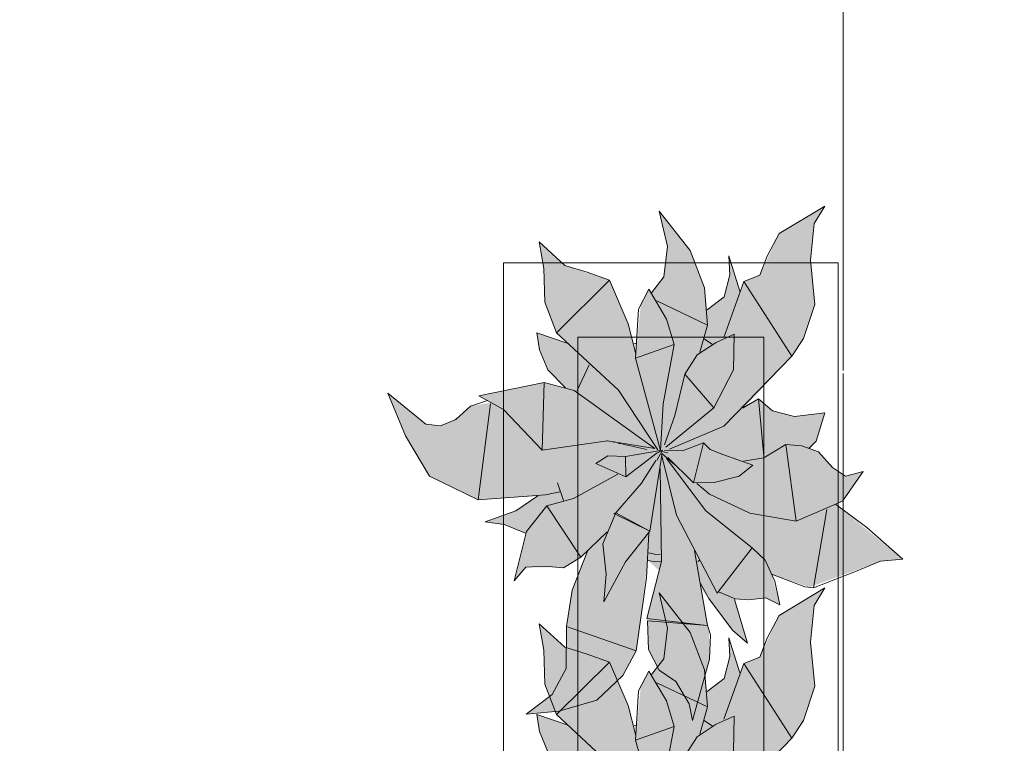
# Model space of a CAD drawing. Header units: millimetres. Extents: x -59761 to 112741, y -57975 to 46221.
# Tile 342 of 421: x 74743 to 76067, y -33378 to -32406. Entities that reach past the tile are written whole.
import ezdxf

# ---------------------------------------------------------------- set-up
doc = ezdxf.new("R2010")
doc.units = ezdxf.units.MM
doc.linetypes.add('короткая штриховая', pattern=[282.222222, 141.111111, -141.111111])
doc.linetypes.add('Штриховая', pattern=[564.444447, 282.222223, -282.222223])
for name, color, linetype in [('Интерьер - Мебель', 7, 'Continuous'), ('Элемент модели - Границы зон', 7, 'Continuous'), ('Элемент Модели - Зона', 7, 'Continuous')]:
    doc.layers.add(name, color=color, linetype=linetype)

msp = doc.modelspace()

# ---------------------------------------------------------------- hatches: boundary and pattern name
at = {"layer": 'Интерьер - Мебель', "linetype": 'Continuous', "lineweight": 0}
for points in [[(75238.13, -32908.1), (75261.57, -32965.35), (75294.14, -33019.67), (75359.54, -33051.53), (75439.45, -33046.14), (75411.7, -33064.9), (75368.65, -33080.98), (75394.53, -33084.62), (75423.13, -33096.25), (75408, -33160.39), (75423.53, -33141.78), (75466.35, -33142.07), (75473.91, -33142.67), (75497.33, -33128.35), (75506.28, -33120.3), (75485.77, -33174.2), (75479.27, -33214.99), (75477.86, -33271.08), (75458.84, -33312.81), (75424.09, -33339.29), (75467.88, -33335.47), (75519.1, -33320.76), (75553.79, -33287.48), (75571.8, -33254.44), (75587.5, -33132.66), (75602.77, -33146.56), (75586.11, -33210.66), (75588.14, -33252.61), (75602.47, -33280.4), (75625.18, -33295.27), (75642.8, -33325.41), (75647.59, -33347.73), (75670.37, -33265.45), (75669.67, -33226.47), (75658.9, -33170.01), (75697.5, -33221.78), (75721.52, -33243.93), (75704.61, -33184.6), (75734.54, -33184.38), (75746.14, -33183.21), (75764.87, -33192.54), (75753.77, -33151.13), (75804.39, -33168.8), (75900.07, -33133.86), (75930.14, -33131.04), (75839.58, -33057.14), (75849.26, -33053.01), (75877.02, -33013.44), (75853.19, -33019.38), (75835.42, -33008.03), (75816.9, -32986.7), (75805.58, -32982.66), (75813.82, -32972.35), (75825.24, -32934.61), (75784.39, -32939.18), (75754.88, -32931.6), (75736.09, -32915.47), (75717.35, -32927.25), (75781.01, -32858.47), (75796.82, -32834.65), (75812.09, -32788.86), (75806.29, -32729.37), (75811.06, -32680.12), (75825.56, -32656.73), (75763.76, -32693.58), (75738.12, -32749.52), (75716.28, -32758.22), (75711.32, -32770.91), (75696.33, -32723.72), (75697.54, -32748.89), (75689.98, -32778.58), (75667.06, -32795.95), (75663.69, -32766.56), (75644.57, -32716.45), (75602.53, -32663.47), (75614.1, -32710.89), (75608.92, -32751.74), (75592.6, -32773.12), (75588.8, -32768.42), (75578.02, -32789.16), (75571.39, -32855.03), (75561.1, -32814.79), (75536.02, -32756.37), (75475.97, -32736.42), (75441.32, -32704.93), (75447.54, -32740.42), (75448.96, -32785.98), (75464.72, -32826.94), (75479.22, -32840.69), (75438.22, -32826.92), (75441.71, -32849.66), (75453.08, -32876.68), (75476.93, -32900.94), (75448.34, -32893.55), (75360.18, -32911.58), (75376.79, -32920.74), (75349.19, -32925.33), (75339.3, -32934.46), (75322.96, -32946.2), (75308.88, -32951.89), (75288.9, -32949.77)], [(75238.13, -33421.15), (75261.57, -33478.39), (75294.14, -33532.71), (75359.54, -33564.57), (75439.45, -33559.18), (75411.7, -33577.94), (75368.65, -33594.03), (75394.53, -33597.66), (75423.13, -33609.3), (75408, -33673.44), (75423.53, -33654.83), (75466.35, -33655.11), (75473.91, -33655.72), (75497.33, -33641.39), (75506.28, -33633.35), (75485.77, -33687.25), (75479.27, -33728.03), (75477.86, -33784.12), (75458.84, -33825.86), (75424.09, -33852.33), (75467.88, -33848.52), (75519.1, -33833.8), (75553.79, -33800.52), (75571.8, -33767.49), (75587.5, -33645.71), (75602.77, -33659.6), (75586.11, -33723.7), (75588.14, -33765.66), (75602.47, -33793.44), (75625.18, -33808.32), (75642.8, -33838.45), (75647.59, -33860.78), (75670.37, -33778.49), (75669.67, -33739.52), (75658.9, -33683.06), (75697.5, -33734.82), (75721.52, -33756.98), (75704.61, -33697.64), (75734.54, -33697.42), (75746.14, -33696.26), (75764.87, -33705.59), (75753.77, -33664.17), (75804.39, -33681.84), (75900.07, -33646.91), (75930.14, -33644.08), (75839.58, -33570.18), (75849.26, -33566.06), (75877.02, -33526.48), (75853.19, -33532.42), (75835.42, -33521.07), (75816.9, -33499.75), (75805.58, -33495.71), (75813.82, -33485.39), (75825.24, -33447.65), (75784.39, -33452.23), (75754.88, -33444.65), (75736.09, -33428.52), (75717.35, -33440.3), (75781.01, -33371.51), (75796.82, -33347.7), (75812.09, -33301.9), (75806.29, -33242.41), (75811.06, -33193.17), (75825.56, -33169.77), (75763.76, -33206.63), (75738.12, -33262.56), (75716.28, -33271.27), (75711.32, -33283.96), (75696.33, -33236.77), (75697.54, -33261.94), (75689.98, -33291.63), (75667.06, -33309), (75663.69, -33279.61), (75644.57, -33229.5), (75602.53, -33176.52), (75614.1, -33223.93), (75608.92, -33264.79), (75592.6, -33286.16), (75588.8, -33281.46), (75578.02, -33302.21), (75571.39, -33368.07), (75561.1, -33327.83), (75536.02, -33269.41), (75475.97, -33249.47), (75441.32, -33217.97), (75447.54, -33253.47), (75448.96, -33299.03), (75464.72, -33339.99), (75479.22, -33353.74), (75438.22, -33339.96), (75441.71, -33362.7), (75453.08, -33389.73), (75476.93, -33413.98), (75448.34, -33406.59), (75360.18, -33424.63), (75376.79, -33433.79), (75349.19, -33438.37), (75339.3, -33447.51), (75322.96, -33459.25), (75308.88, -33464.93), (75288.9, -33462.81)]]:
    msp.add_hatch(color=255, dxfattribs=at).paths.add_polyline_path(points)

# ---------------------------------------------------------------- linework, layer by layer
at = {"layer": 'Интерьер - Мебель', "color": 7, "linetype": 'Continuous', "lineweight": 15}
for p, q in [((75763.76, -32693.58), (75825.56, -32656.73)), ((75763.76, -32693.58), (75825.56, -32656.73)), ((75811.06, -32680.12), (75825.56, -32656.73)), ((75811.06, -32680.12), (75825.56, -32656.73)), ((75602.53, -32663.47), (75614.1, -32710.89)), ((75602.53, -32663.47), (75644.57, -32716.45)), ((75602.53, -32663.47), (75614.1, -32710.89)), ((75602.53, -32663.47), (75644.57, -32716.45)), ((75806.29, -32729.37), (75811.06, -32680.12)), ((75806.29, -32729.37), (75811.06, -32680.12)), ((75748.02, -32724.19), (75763.76, -32693.58)), ((75748.02, -32724.19), (75763.76, -32693.58)), ((75441.32, -32704.93), (75447.54, -32740.42)), ((75441.32, -32704.93), (75475.97, -32736.42)), ((75441.32, -32704.93), (75447.54, -32740.42)), ((75441.32, -32704.93), (75475.97, -32736.42)), ((75608.92, -32751.74), (75614.1, -32710.89)), ((75608.92, -32751.74), (75614.1, -32710.89)), ((75644.57, -32716.45), (75663.69, -32766.56)), ((75644.57, -32716.45), (75663.69, -32766.56)), ((75696.33, -32723.72), (75697.54, -32748.89)), ((75696.33, -32723.72), (75711.32, -32770.91)), ((75696.33, -32723.72), (75697.54, -32748.89)), ((75696.33, -32723.72), (75711.32, -32770.91)), ((75738.12, -32749.52), (75748.02, -32724.19)), ((75738.12, -32749.52), (75748.02, -32724.19)), ((75475.97, -32736.42), (75505.82, -32745.6)), ((75475.97, -32736.42), (75505.82, -32745.6)), ((75806.29, -32729.37), (75812.09, -32788.86)), ((75806.29, -32729.37), (75812.09, -32788.86)), ((75447.54, -32740.42), (75448.96, -32785.98)), ((75447.54, -32740.42), (75448.96, -32785.98)), ((75505.82, -32745.6), (75536.02, -32756.37)), ((75505.82, -32745.6), (75536.02, -32756.37)), ((75689.98, -32778.58), (75697.54, -32748.89)), ((75689.98, -32778.58), (75697.54, -32748.89)), ((75716.28, -32758.22), (75738.12, -32749.52)), ((75716.28, -32758.22), (75738.12, -32749.52)), ((75464.72, -32826.94), (75536.02, -32756.37)), ((75464.72, -32826.94), (75536.02, -32756.37)), ((75536.02, -32756.37), (75561.1, -32814.79)), ((75536.02, -32756.37), (75561.1, -32814.79)), ((75592.6, -32773.12), (75608.92, -32751.74)), ((75592.6, -32773.12), (75608.92, -32751.74)), ((75689.43, -32833.2), (75716.28, -32758.22)), ((75689.43, -32833.2), (75716.28, -32758.22)), ((75716.28, -32758.22), (75781.01, -32858.46)), ((75716.28, -32758.22), (75781.01, -32858.46)), ((75574.98, -32795), (75588.8, -32768.42)), ((75574.98, -32795), (75588.8, -32768.42)), ((75588.8, -32768.42), (75612.73, -32808.46)), ((75588.8, -32768.42), (75612.73, -32808.46)), ((75663.69, -32766.56), (75667.44, -32816.49)), ((75663.69, -32766.56), (75667.44, -32816.49)), ((75448.96, -32785.98), (75464.72, -32826.94)), ((75448.96, -32785.98), (75464.72, -32826.94)), ((75599.54, -32784.19), (75667.44, -32816.49)), ((75599.54, -32784.19), (75667.44, -32816.49)), ((75667.06, -32795.95), (75689.98, -32778.58)), ((75667.06, -32795.95), (75689.98, -32778.58)), ((75796.82, -32834.65), (75812.09, -32788.86)), ((75796.82, -32834.65), (75812.09, -32788.86)), ((75571.03, -32861.03), (75574.98, -32795)), ((75571.03, -32861.03), (75574.98, -32795)), ((75561.1, -32814.79), (75571.38, -32855)), ((75561.1, -32814.79), (75571.38, -32855)), ((75612.73, -32808.46), (75622.87, -32842.7)), ((75612.73, -32808.46), (75622.87, -32842.7)), ((75657.26, -32853.13), (75667.44, -32816.49)), ((75657.26, -32853.13), (75667.44, -32816.49)), ((75438.22, -32826.92), (75441.71, -32849.66)), ((75438.22, -32826.92), (75479.22, -32840.69)), ((75438.22, -32826.92), (75441.71, -32849.66)), ((75438.22, -32826.92), (75479.22, -32840.69)), ((75464.72, -32826.94), (75548.21, -32904.13)), ((75464.72, -32826.94), (75548.21, -32904.13)), ((75679.43, -32839.91), (75703.53, -32828.77)), ((75679.43, -32839.91), (75703.53, -32828.77)), ((75702.68, -32876.76), (75703.53, -32828.77)), ((75702.68, -32876.76), (75703.53, -32828.77)), ((75567.79, -32842.42), (75572.15, -32841.02)), ((75567.79, -32842.42), (75572.15, -32841.02)), ((75571.03, -32861.03), (75622.87, -32842.7)), ((75571.03, -32861.03), (75622.87, -32842.7)), ((75607.92, -32922.48), (75622.87, -32842.7)), ((75607.92, -32922.48), (75622.87, -32842.7)), ((75653.75, -32856.66), (75679.43, -32839.91)), ((75653.75, -32856.66), (75679.43, -32839.91)), ((75663.38, -32834.84), (75674.55, -32842.58)), ((75663.38, -32834.84), (75674.55, -32842.58)), ((75781.02, -32858.46), (75796.82, -32834.65)), ((75781.02, -32858.46), (75796.82, -32834.65)), ((75441.71, -32849.66), (75453.08, -32876.68)), ((75441.71, -32849.66), (75453.08, -32876.68)), ((75636.98, -32882.49), (75653.75, -32856.66)), ((75636.98, -32882.49), (75653.75, -32856.66)), ((75492.59, -32904.62), (75508.55, -32869.85)), ((75492.59, -32904.62), (75508.55, -32869.85)), ((75571.03, -32861.03), (75604.65, -32984.88)), ((75571.03, -32861.03), (75604.65, -32984.88)), ((75689.66, -32952.51), (75781.02, -32858.46)), ((75689.66, -32952.51), (75781.02, -32858.46)), ((75453.08, -32876.68), (75476.93, -32900.94)), ((75453.08, -32876.68), (75476.93, -32900.94)), ((75623.76, -32937.85), (75636.98, -32882.49)), ((75623.76, -32937.85), (75636.98, -32882.49)), ((75636.98, -32882.49), (75676.01, -32927.92)), ((75636.98, -32882.49), (75676.01, -32927.92)), ((75676.01, -32927.92), (75702.68, -32876.76)), ((75676.01, -32927.92), (75702.68, -32876.76)), ((75360.18, -32911.58), (75448.34, -32893.55)), ((75360.18, -32911.58), (75448.34, -32893.55)), ((75445.6, -32984.74), (75448.33, -32893.55)), ((75445.6, -32984.74), (75448.33, -32893.55)), ((75448.34, -32893.55), (75488.35, -32904.58)), ((75448.34, -32893.55), (75488.35, -32904.58)), ((75238.13, -32908.1), (75261.57, -32965.35)), ((75238.13, -32908.1), (75288.9, -32949.77)), ((75238.13, -32908.1), (75261.57, -32965.35)), ((75238.13, -32908.1), (75288.9, -32949.77)), ((75488.35, -32904.58), (75597.03, -32982.21)), ((75488.35, -32904.58), (75597.03, -32982.21)), ((75548.21, -32904.13), (75600.96, -32984.2)), ((75548.21, -32904.13), (75600.96, -32984.2)), ((75349.19, -32925.33), (75371.98, -32918.02)), ((75349.19, -32925.33), (75371.98, -32918.02)), ((75359.54, -33051.53), (75375.83, -32922.53)), ((75359.54, -33051.53), (75375.83, -32922.53)), ((75360.18, -32911.58), (75393.4, -32929.9)), ((75360.18, -32911.58), (75393.4, -32929.9)), ((75604.65, -32984.88), (75607.92, -32922.48)), ((75604.65, -32984.88), (75607.92, -32922.48)), ((75714.73, -32928.1), (75736.09, -32915.47)), ((75714.73, -32928.1), (75736.09, -32915.47)), ((75736.09, -32915.47), (75743.36, -32992.67)), ((75736.09, -32915.47), (75754.88, -32931.6)), ((75736.09, -32915.47), (75743.36, -32992.67)), ((75736.09, -32915.47), (75754.88, -32931.6)), ((75329.41, -32943.6), (75349.19, -32925.33)), ((75329.41, -32943.6), (75349.19, -32925.33)), ((75393.4, -32929.9), (75445.6, -32984.74)), ((75393.4, -32929.9), (75445.6, -32984.74)), ((75611.84, -32980.65), (75676.01, -32927.92)), ((75611.84, -32980.65), (75676.01, -32927.92)), ((75716.49, -32924.45), (75717.35, -32927.25)), ((75716.49, -32924.45), (75717.35, -32927.25)), ((75754.88, -32931.6), (75784.39, -32939.18)), ((75754.88, -32931.6), (75784.39, -32939.18)), ((75784.39, -32939.18), (75825.24, -32934.61)), ((75784.39, -32939.18), (75825.24, -32934.61)), ((75813.82, -32972.35), (75825.24, -32934.61)), ((75813.82, -32972.35), (75825.24, -32934.61)), ((75308.88, -32951.89), (75329.41, -32943.6)), ((75308.88, -32951.89), (75329.41, -32943.6)), ((75609.74, -32977.38), (75623.76, -32937.85)), ((75609.74, -32977.38), (75623.76, -32937.85)), ((75288.9, -32949.77), (75308.88, -32951.89)), ((75288.9, -32949.77), (75308.88, -32951.89)), ((75616.52, -32983.35), (75689.66, -32952.51)), ((75616.52, -32983.35), (75689.66, -32952.51)), ((75261.57, -32965.35), (75294.14, -33019.66)), ((75261.57, -32965.35), (75294.14, -33019.66)), ((75445.6, -32984.74), (75533.47, -32971.91)), ((75445.6, -32984.74), (75533.47, -32971.91)), ((75533.47, -32971.91), (75597.03, -32982.21)), ((75533.47, -32971.91), (75597.03, -32982.21)), ((75533.91, -32972.18), (75535.03, -32972.42)), ((75533.91, -32972.18), (75535.03, -32972.42)), ((75540.61, -32973.64), (75542.84, -32974.13)), ((75540.61, -32973.64), (75542.84, -32974.13)), ((75547.3, -32975.1), (75551.77, -32976.07)), ((75547.3, -32975.1), (75551.77, -32976.07)), ((75634.03, -32985.68), (75662.39, -32974.89)), ((75634.03, -32985.68), (75662.39, -32974.89)), ((75648.83, -33028.65), (75662.39, -32974.89)), ((75648.83, -33028.65), (75662.39, -32974.89)), ((75662.39, -32974.89), (75671.3, -32983.96)), ((75662.39, -32974.89), (75671.3, -32983.96)), ((75803.89, -32982.6), (75813.82, -32972.35)), ((75803.89, -32982.6), (75813.82, -32972.35)), ((75554, -32976.56), (75586.32, -32983.61)), ((75554, -32976.56), (75586.32, -32983.61)), ((75557.56, -32993.16), (75604.65, -32984.88)), ((75557.56, -32993.16), (75604.65, -32984.88)), ((75557.81, -33020.34), (75600.09, -32988.33)), ((75557.81, -33020.34), (75600.09, -32988.33)), ((75599.78, -32998.32), (75607.23, -32984.43)), ((75599.78, -32998.32), (75607.23, -32984.43)), ((75600.63, -32988.03), (75607.23, -32984.43)), ((75600.63, -32988.03), (75607.23, -32984.43)), ((75601.78, -32985.38), (75604.04, -32985.93)), ((75601.78, -32985.38), (75604.04, -32985.93)), ((75603.51, -32985.74), (75604.65, -32984.88)), ((75603.51, -32985.74), (75604.65, -32984.88)), ((75606.3, -32986.48), (75614.22, -32988.39)), ((75606.3, -32986.48), (75614.22, -32988.39)), ((75610.07, -32985.03), (75634.03, -32985.68)), ((75610.07, -32985.03), (75634.03, -32985.68)), ((75671.3, -32983.96), (75688.05, -32990.52)), ((75671.3, -32983.96), (75688.05, -32990.52)), ((75743.38, -32994.94), (75772.97, -32976.92)), ((75743.38, -32994.94), (75772.97, -32976.92)), ((75772.97, -32976.92), (75786.71, -33079.89)), ((75772.97, -32976.92), (75794.25, -32978.62)), ((75772.97, -32976.92), (75786.71, -33079.89)), ((75772.97, -32976.92), (75794.25, -32978.62)), ((75794.25, -32978.62), (75816.9, -32986.7)), ((75794.25, -32978.62), (75816.9, -32986.7)), ((75816.9, -32986.7), (75835.42, -33008.03)), ((75816.9, -32986.7), (75835.42, -33008.03)), ((75517.74, -33002.52), (75533.67, -32992.29)), ((75517.74, -33002.52), (75533.67, -32992.29)), ((75533.67, -32992.29), (75557.56, -32993.16)), ((75533.67, -32992.29), (75557.56, -32993.16)), ((75557.56, -32993.16), (75557.81, -33020.34)), ((75557.56, -32993.16), (75557.81, -33020.34)), ((75579.15, -33028.84), (75598.35, -32998.48)), ((75579.15, -33028.84), (75598.35, -32998.48)), ((75590.23, -33093.45), (75606.15, -32991.42)), ((75590.23, -33093.45), (75606.15, -32991.42)), ((75606.02, -32990.47), (75626.01, -33071.76)), ((75606.02, -32990.47), (75626.01, -33071.76)), ((75606.3, -32989.25), (75623.2, -33003.71)), ((75606.3, -32989.25), (75623.2, -33003.71)), ((75612.7, -32995.67), (75665.21, -33066.01)), ((75612.7, -32995.67), (75665.21, -33066.01)), ((75614.4, -32994.54), (75648.83, -33028.65)), ((75614.4, -32994.54), (75648.83, -33028.65)), ((75688.05, -32990.52), (75728.75, -33004.74)), ((75688.05, -32990.52), (75728.75, -33004.74)), ((75715.84, -32999.22), (75743.38, -32994.94)), ((75715.84, -32999.22), (75743.38, -32994.94)), ((75517.74, -33002.52), (75557.81, -33020.34)), ((75517.74, -33002.52), (75557.81, -33020.34)), ((75603.85, -33009.26), (75605.98, -33134.19)), ((75603.85, -33009.26), (75605.98, -33134.19)), ((75710.13, -33019.58), (75728.75, -33004.74)), ((75710.13, -33019.58), (75728.75, -33004.74)), ((75835.42, -33008.03), (75853.19, -33019.38)), ((75835.42, -33008.03), (75853.19, -33019.38)), ((75849.26, -33053.01), (75877.02, -33013.44)), ((75849.26, -33053.01), (75877.02, -33013.44)), ((75853.19, -33019.38), (75877.02, -33013.44)), ((75853.19, -33019.38), (75877.02, -33013.44)), ((75294.14, -33019.66), (75359.54, -33051.53)), ((75294.14, -33019.66), (75359.54, -33051.53)), ((75465.84, -33028.5), (75474.05, -33052.34)), ((75465.84, -33028.5), (75474.05, -33052.34)), ((75487.43, -33049.72), (75547.3, -33017.09)), ((75487.43, -33049.72), (75547.3, -33017.09)), ((75648.83, -33028.65), (75676.63, -33028.26)), ((75648.83, -33028.65), (75676.63, -33028.26)), ((75676.63, -33028.26), (75710.13, -33019.58)), ((75676.63, -33028.26), (75710.13, -33019.58)), ((75450.09, -33044.65), (75469.13, -33040.72)), ((75450.09, -33044.65), (75469.13, -33040.72)), ((75544.53, -33068.91), (75579.15, -33028.84)), ((75544.53, -33068.91), (75579.15, -33028.84)), ((75653.34, -33029.49), (75670.23, -33043.95)), ((75653.34, -33029.49), (75670.23, -33043.95)), ((75359.54, -33051.53), (75450.09, -33044.65)), ((75359.54, -33051.53), (75450.09, -33044.65)), ((75410.06, -33066.01), (75439.45, -33046.14)), ((75410.06, -33066.01), (75439.45, -33046.14)), ((75451.86, -33059.42), (75487.43, -33049.72)), ((75451.86, -33059.42), (75487.43, -33049.72)), ((75670.23, -33043.94), (75724.45, -33069.17)), ((75670.23, -33043.94), (75724.45, -33069.17)), ((75786.71, -33079.89), (75849.26, -33053.01)), ((75786.71, -33079.89), (75849.26, -33053.01)), ((75368.65, -33080.99), (75410.06, -33066.01)), ((75368.65, -33080.99), (75410.06, -33066.01)), ((75424.39, -33093.79), (75451.86, -33059.42)), ((75424.39, -33093.79), (75451.86, -33059.42)), ((75451.86, -33059.42), (75497.33, -33128.35)), ((75451.86, -33059.42), (75497.33, -33128.35)), ((75665.21, -33066.01), (75727.51, -33115.91)), ((75665.21, -33066.01), (75727.51, -33115.91)), ((75810.12, -33169.52), (75828.23, -33064.19)), ((75810.12, -33169.52), (75828.23, -33064.19)), ((75839.58, -33057.14), (75881.98, -33088.54)), ((75839.58, -33057.14), (75881.98, -33088.54)), ((75368.65, -33080.99), (75394.53, -33084.62)), ((75368.65, -33080.99), (75394.53, -33084.62)), ((75526.93, -33110.34), (75544.53, -33068.91)), ((75526.93, -33110.34), (75544.53, -33068.91)), ((75541.92, -33069.74), (75544.53, -33068.91)), ((75541.92, -33069.74), (75544.53, -33068.91)), ((75541.92, -33069.74), (75590.23, -33093.45)), ((75541.92, -33069.74), (75590.23, -33093.45)), ((75544.53, -33068.91), (75590.23, -33093.45)), ((75544.53, -33068.91), (75590.23, -33093.45)), ((75626.01, -33071.76), (75680.65, -33176.94)), ((75626.01, -33071.76), (75680.65, -33176.94)), ((75724.45, -33069.17), (75786.71, -33079.89)), ((75724.45, -33069.17), (75786.71, -33079.89)), ((75394.53, -33084.62), (75423.13, -33096.25)), ((75394.53, -33084.62), (75423.13, -33096.25)), ((75408, -33160.39), (75424.39, -33093.79)), ((75408, -33160.39), (75424.39, -33093.79)), ((75497.33, -33128.35), (75532.79, -33094.46)), ((75497.33, -33128.35), (75532.79, -33094.46)), ((75557.26, -33134.7), (75590.23, -33093.45)), ((75557.26, -33134.7), (75590.23, -33093.45)), ((75881.98, -33088.54), (75930.14, -33131.04)), ((75881.98, -33088.54), (75930.14, -33131.04)), ((75585.59, -33156.29), (75588.8, -33096.28)), ((75585.59, -33156.29), (75588.8, -33096.28)), ((75485.98, -33172.89), (75506.28, -33120.3)), ((75485.98, -33172.89), (75506.28, -33120.3)), ((75526.93, -33110.34), (75531.57, -33151.46)), ((75526.93, -33110.34), (75531.57, -33151.46)), ((75650.16, -33119.72), (75667.65, -33220.3)), ((75650.16, -33119.72), (75667.65, -33220.3)), ((75680.65, -33176.94), (75727.51, -33115.91)), ((75680.65, -33176.94), (75727.51, -33115.91)), ((75727.51, -33115.91), (75745, -33132.45)), ((75727.51, -33115.91), (75745, -33132.45)), ((75473.91, -33142.67), (75497.33, -33128.35)), ((75473.91, -33142.67), (75497.33, -33128.35)), ((75586.1, -33210.66), (75605.98, -33134.19)), ((75586.1, -33210.66), (75605.98, -33134.19)), ((75587.5, -33132.66), (75597.57, -33134.68)), ((75587.5, -33132.66), (75597.57, -33134.68)), ((75588.77, -33122.79), (75598.04, -33124.64)), ((75588.77, -33122.79), (75598.04, -33124.64)), ((75597.57, -33134.68), (75605.37, -33134.23)), ((75597.57, -33134.68), (75605.37, -33134.23)), ((75598.04, -33124.64), (75604.58, -33124.27)), ((75598.04, -33124.64), (75604.58, -33124.27)), ((75654.47, -33134.42), (75656.73, -33132.94)), ((75654.47, -33134.42), (75656.73, -33132.94)), ((75745, -33132.45), (75758.03, -33160.65)), ((75745, -33132.45), (75758.03, -33160.65)), ((75864.23, -33148.76), (75900.07, -33133.86)), ((75864.23, -33148.76), (75900.07, -33133.86)), ((75900.07, -33133.86), (75930.14, -33131.04)), ((75900.07, -33133.86), (75930.14, -33131.04)), ((75408, -33160.39), (75423.53, -33141.78)), ((75408, -33160.39), (75423.53, -33141.78)), ((75423.53, -33141.78), (75448.38, -33140.63)), ((75423.53, -33141.78), (75448.38, -33140.63)), ((75448.38, -33140.63), (75473.91, -33142.67)), ((75448.38, -33140.63), (75473.91, -33142.67)), ((75528.32, -33188.28), (75557.26, -33134.7)), ((75528.32, -33188.28), (75557.26, -33134.7)), ((75528.32, -33188.28), (75531.57, -33151.46)), ((75528.32, -33188.28), (75531.57, -33151.46)), ((75571.8, -33254.44), (75585.59, -33156.29)), ((75571.8, -33254.44), (75585.59, -33156.29)), ((75753.77, -33151.13), (75798.66, -33168.08)), ((75753.77, -33151.13), (75798.66, -33168.08)), ((75758.03, -33160.65), (75764.87, -33192.54)), ((75758.03, -33160.65), (75764.87, -33192.54)), ((75810.12, -33169.52), (75864.23, -33148.76)), ((75810.12, -33169.52), (75864.23, -33148.76)), ((75478.26, -33221.37), (75485.98, -33172.89)), ((75478.26, -33221.37), (75485.98, -33172.89)), ((75658.22, -33163.91), (75669.6, -33183.89)), ((75658.22, -33163.91), (75669.6, -33183.89)), ((75763.76, -33206.63), (75825.56, -33169.77)), ((75763.76, -33206.63), (75825.56, -33169.77)), ((75798.66, -33168.08), (75810.12, -33169.52)), ((75798.66, -33168.08), (75810.12, -33169.52)), ((75811.06, -33193.17), (75825.56, -33169.77)), ((75811.06, -33193.17), (75825.56, -33169.77)), ((75602.53, -33176.52), (75614.1, -33223.93)), ((75602.53, -33176.52), (75644.57, -33229.5)), ((75602.53, -33176.52), (75614.1, -33223.93)), ((75602.53, -33176.52), (75644.57, -33229.5)), ((75669.6, -33183.89), (75701.07, -33226.63)), ((75669.6, -33183.89), (75701.07, -33226.63)), ((75682.22, -33174.9), (75704.61, -33184.6)), ((75682.22, -33174.9), (75704.61, -33184.6)), ((75703.97, -33185.26), (75721.52, -33243.93)), ((75703.97, -33185.26), (75721.52, -33243.93)), ((75704.61, -33184.6), (75722.93, -33185.54)), ((75704.61, -33184.6), (75722.93, -33185.54)), ((75722.93, -33185.54), (75746.14, -33183.21)), ((75722.93, -33185.54), (75746.14, -33183.21)), ((75746.14, -33183.21), (75764.87, -33192.54)), ((75746.14, -33183.21), (75764.87, -33192.54)), ((75806.29, -33242.41), (75811.06, -33193.17)), ((75806.29, -33242.41), (75811.06, -33193.17)), ((75586.1, -33210.66), (75663.25, -33219.78)), ((75586.1, -33210.66), (75663.25, -33219.78)), ((75586.79, -33213.85), (75588.14, -33252.61)), ((75586.79, -33213.85), (75667.65, -33220.3)), ((75586.79, -33213.85), (75588.14, -33252.61)), ((75586.79, -33213.85), (75667.65, -33220.3)), ((75748.02, -33237.23), (75763.76, -33206.63)), ((75748.02, -33237.23), (75763.76, -33206.63)), ((75441.32, -33217.97), (75447.54, -33253.47)), ((75441.32, -33217.97), (75475.97, -33249.47)), ((75441.32, -33217.97), (75447.54, -33253.47)), ((75441.32, -33217.97), (75475.97, -33249.47)), ((75477.81, -33277.76), (75478.26, -33221.37)), ((75477.81, -33277.76), (75478.26, -33221.37)), ((75478.26, -33221.37), (75571.8, -33254.44)), ((75478.26, -33221.37), (75571.8, -33254.44)), ((75608.92, -33264.79), (75614.1, -33223.93)), ((75608.92, -33264.79), (75614.1, -33223.93)), ((75667.65, -33220.3), (75671.69, -33232.64)), ((75667.65, -33220.3), (75671.69, -33232.64)), ((75701.07, -33226.63), (75721.52, -33243.93)), ((75701.07, -33226.63), (75721.52, -33243.93)), ((75644.57, -33229.5), (75663.69, -33279.61)), ((75644.57, -33229.5), (75663.69, -33279.61)), ((75670.37, -33265.45), (75671.69, -33232.64)), ((75670.37, -33265.45), (75671.69, -33232.64)), ((75696.33, -33236.77), (75697.54, -33261.94)), ((75696.33, -33236.77), (75711.32, -33283.96)), ((75696.33, -33236.77), (75697.54, -33261.94)), ((75696.33, -33236.77), (75711.32, -33283.96)), ((75738.12, -33262.56), (75748.02, -33237.23)), ((75738.12, -33262.56), (75748.02, -33237.23)), ((75447.54, -33253.47), (75448.96, -33299.03)), ((75447.54, -33253.47), (75448.96, -33299.03)), ((75475.97, -33249.47), (75505.82, -33258.64)), ((75475.97, -33249.47), (75505.82, -33258.64)), ((75588.14, -33252.61), (75602.47, -33280.4)), ((75588.14, -33252.61), (75602.47, -33280.4)), ((75806.29, -33242.41), (75812.09, -33301.9)), ((75806.29, -33242.41), (75812.09, -33301.9)), ((75505.82, -33258.64), (75536.02, -33269.41)), ((75505.82, -33258.64), (75536.02, -33269.41)), ((75553.79, -33287.48), (75571.8, -33254.44)), ((75553.79, -33287.48), (75571.8, -33254.44)), ((75592.6, -33286.16), (75608.92, -33264.79)), ((75592.6, -33286.16), (75608.92, -33264.79)), ((75647.59, -33347.73), (75670.37, -33265.45)), ((75647.59, -33347.73), (75670.37, -33265.45)), ((75689.98, -33291.63), (75697.54, -33261.94)), ((75689.98, -33291.63), (75697.54, -33261.94)), ((75716.28, -33271.27), (75738.12, -33262.56)), ((75716.28, -33271.27), (75738.12, -33262.56)), ((75458.84, -33312.81), (75477.81, -33277.76)), ((75458.84, -33312.81), (75477.81, -33277.76)), ((75464.72, -33339.99), (75536.02, -33269.41)), ((75464.72, -33339.99), (75536.02, -33269.41)), ((75536.02, -33269.41), (75561.1, -33327.83)), ((75536.02, -33269.41), (75561.1, -33327.83)), ((75663.69, -33279.61), (75667.44, -33329.53)), ((75663.69, -33279.61), (75667.44, -33329.53)), ((75689.43, -33346.25), (75716.28, -33271.27)), ((75689.43, -33346.25), (75716.28, -33271.27)), ((75716.28, -33271.27), (75781.01, -33371.51)), ((75716.28, -33271.27), (75781.01, -33371.51)), ((75519.1, -33320.75), (75553.79, -33287.48)), ((75519.1, -33320.75), (75553.79, -33287.48)), ((75574.98, -33308.05), (75588.8, -33281.46)), ((75574.98, -33308.05), (75588.8, -33281.46)), ((75588.8, -33281.46), (75612.73, -33321.51)), ((75588.8, -33281.46), (75612.73, -33321.51)), ((75602.47, -33280.4), (75625.18, -33295.27)), ((75602.47, -33280.4), (75625.18, -33295.27)), ((75667.06, -33309), (75689.98, -33291.63)), ((75667.06, -33309), (75689.98, -33291.63)), ((75448.96, -33299.03), (75464.72, -33339.99)), ((75448.96, -33299.03), (75464.72, -33339.99)), ((75599.54, -33297.24), (75667.44, -33329.53)), ((75599.54, -33297.24), (75667.44, -33329.53)), ((75625.18, -33295.27), (75642.8, -33325.41)), ((75625.18, -33295.27), (75642.8, -33325.41)), ((75796.82, -33347.7), (75812.09, -33301.9)), ((75796.82, -33347.7), (75812.09, -33301.9)), ((75424.09, -33339.29), (75458.84, -33312.81)), ((75424.09, -33339.29), (75458.84, -33312.81)), ((75571.03, -33374.07), (75574.98, -33308.05)), ((75571.03, -33374.07), (75574.98, -33308.05)), ((75467.88, -33335.47), (75519.1, -33320.75)), ((75467.88, -33335.47), (75519.1, -33320.75)), ((75561.1, -33327.83), (75571.38, -33368.04)), ((75561.1, -33327.83), (75571.38, -33368.04)), ((75612.73, -33321.51), (75622.87, -33355.75)), ((75612.73, -33321.51), (75622.87, -33355.75)), ((75642.8, -33325.41), (75647.59, -33347.73)), ((75642.8, -33325.41), (75647.59, -33347.73)), ((75657.26, -33366.18), (75667.44, -33329.53)), ((75657.26, -33366.18), (75667.44, -33329.53)), ((75424.09, -33339.29), (75467.88, -33335.47)), ((75424.09, -33339.29), (75467.88, -33335.47)), ((75438.22, -33339.96), (75441.71, -33362.7)), ((75438.22, -33339.96), (75479.22, -33353.74)), ((75438.22, -33339.96), (75441.71, -33362.7)), ((75438.22, -33339.96), (75479.22, -33353.74)), ((75464.72, -33339.99), (75548.21, -33417.17)), ((75464.72, -33339.99), (75548.21, -33417.17)), ((75679.43, -33352.95), (75703.53, -33341.82)), ((75679.43, -33352.95), (75703.53, -33341.82)), ((75702.68, -33389.81), (75703.53, -33341.82)), ((75702.68, -33389.81), (75703.53, -33341.82)), ((75567.79, -33355.46), (75572.15, -33354.07)), ((75567.79, -33355.46), (75572.15, -33354.07)), ((75571.03, -33374.07), (75622.87, -33355.75)), ((75571.03, -33374.07), (75622.87, -33355.75)), ((75607.92, -33435.52), (75622.87, -33355.75)), ((75607.92, -33435.52), (75622.87, -33355.75)), ((75653.75, -33369.71), (75679.43, -33352.95)), ((75653.75, -33369.71), (75679.43, -33352.95)), ((75663.38, -33347.88), (75674.55, -33355.62)), ((75663.38, -33347.88), (75674.55, -33355.62)), ((75781.02, -33371.51), (75796.82, -33347.7)), ((75781.02, -33371.51), (75796.82, -33347.7)), ((75441.71, -33362.7), (75453.08, -33389.73)), ((75441.71, -33362.7), (75453.08, -33389.73)), ((75636.98, -33395.53), (75653.75, -33369.71)), ((75636.98, -33395.53), (75653.75, -33369.71)), ((75689.66, -33465.56), (75781.02, -33371.51)), ((75689.66, -33465.56), (75781.02, -33371.51)), ((75571.03, -33374.07), (75604.65, -33497.92)), ((75571.03, -33374.07), (75604.65, -33497.92))]:
    msp.add_line(p, q, dxfattribs=at)
at = {"layer": 'Интерьер - Мебель', "color": 7, "linetype": 'Continuous', "lineweight": 5}
for p, q in [((75393.46, -32732.91), (75393.46, -34232.91)), ((75843.46, -32732.91), (75393.46, -32732.91)), ((75843.46, -34232.91), (75843.46, -32732.91)), ((75493.46, -32832.91), (75493.46, -34132.91)), ((75743.46, -32832.91), (75493.46, -32832.91)), ((75743.46, -34132.91), (75743.46, -32832.91))]:
    msp.add_line(p, q, dxfattribs=at)
at = {"layer": 'Элемент модели - Границы зон', "color": 7, "linetype": 'короткая штриховая', "lineweight": 15}
for points in [[(96025, -9000), (94825, -9000), (75238.88, -9000), (75238.88, -16794.88), (75850, -16794.88), (75850, -35690.78)], [(80700, -17700), (80700, -26250), (80650, -26250), (80650, -27750), (80700, -27750), (80700, -35699.94), (75850, -35699.94), (75850, -16794.88)]]:
    msp.add_lwpolyline(points, dxfattribs=at)
at = {"layer": 'Элемент Модели - Зона', "color": 253, "linetype": 'Штриховая', "lineweight": 15, "flags": 128}
for points in [[(-8890, -17680), (-3119.74, -17680), (-3119.74, -14858.42), (142.53, -11594.86), (156.67, -11609), (156.67, -11580), (18300, -11580), (18300, -11600), (32399.73, -11600), (32399.73, -11580), (69081.36, -11580), (72316.72, -14823.47), (72320.06, -15158.11), (72320.06, -17695), (72360, -17695), (72360, -19700), (72120, -19700), (72120, -18300), (71700, -18300), (71700, -17900), (63300, -17900), (63300, -18300), (62700, -18300), (62700, -17900), (54320, -17900), (54320, -27030), (62700, -27030), (62700, -26350), (63300, -26350), (63300, -27540), (67380, -27540), (67380, -26630), (67500, -26630), (67500, -27660), (62920, -27660), (62920, -32819.89), (72120, -32819.89), (72120, -27750), (71650, -27750), (71650, -26250), (72120, -26250), (72120, -21200), (72360, -21200), (72360, -33849.94), (72120, -33849.94), (72120, -33059.89), (54320, -33059.89), (54320, -39349.94), (72120, -39349.94), (72120, -36299.94), (71700.06, -36299.94), (71700.06, -35674.44), (72120, -35674.44), (72120, -35349.94), (72360, -35349.94), (72360, -35679.94), (75850, -35679.94), (75850, -16794.88), (75238.88, -16794.88), (75238.88, -9000), (80700, -9000), (80700, -8700), (81300, -8700), (81300, -9000), (87517.1, -9000), (87517.1, -320), (85530, -320), (85530, 300), (84182.9, 300), (81300, 300), (81300, -300), (80700, -300), (80700, 212.5), (79799.78, 212.5), (72300, 212.5), (72300, -300), (71700, -300), (71700, 212.5), (63300, 212.5), (63300, -300), (62700, -300), (62700, 212.5), (54300, 212.5), (54300, -300), (53700, -300), (53700, 212.5), (45650, 212.5), (45650, -300), (45050, -300), (44950, -300), (44950, -5367.2), (32450.06, -5367.2), (32450.06, -200), (32450.06, 7690), (32460.06, 7690), (32460.06, 13850), (29720, 13850), (29720, 5730), (28964.53, 5730), (28964.53, 212), (27300.06, 212), (27300.06, -300), (26700.06, -300), (26700.06, 212), (18300, 212), (18300, -300), (17700, -300), (17700, 212), (16025.03, 212), (16025.03, -7500), (16025.03, -9042.59), (9300, -9042.59), (9300, -9300), (8700, -9300), (8700, -9042.59), (300, -9042.59), (300, -9300), (-300, -9300), (-300, -9042.59), (-8250, -9042.59), (-8250, -9300), (-8850, -9300), (-8850, -9042.59), (-8890, -9042.59)], [(75850, -35690.78), (75850, -35699.94), (77410, -35699.94), (77410, -35679.94), (80725, -35679.94), (80725, -29900), (80700, -29900), (80700, -28400), (80725, -28400), (80725, -27750), (80650, -27750), (80650, -26250), (80725, -26250), (80725, -25600), (80700, -25600), (80700, -24100), (80725, -24100), (80725, -18300), (80700, -18300), (80700, -17700), (81300, -17700), (81300, -18175), (89700, -18175), (89700, -17700), (90300, -17700), (90300, -18175), (96025, -18175), (96025, -9000), (93380.68, -9000), (90300, -9000), (90300, -9300), (89700, -9300), (89700, -9000), (81300, -9000), (81300, -9300), (80700, -9300), (80700, -9000), (77696.33, -9000), (77696.33, -11247.67), (79332.5, -11247.67), (79332.5, -14421.89), (77696.33, -14421.89), (77696.33, -16794.88), (75850, -16794.88)]]:
    msp.add_lwpolyline(points, close=True, dxfattribs=at)

doc.saveas('drawing.dxf')
